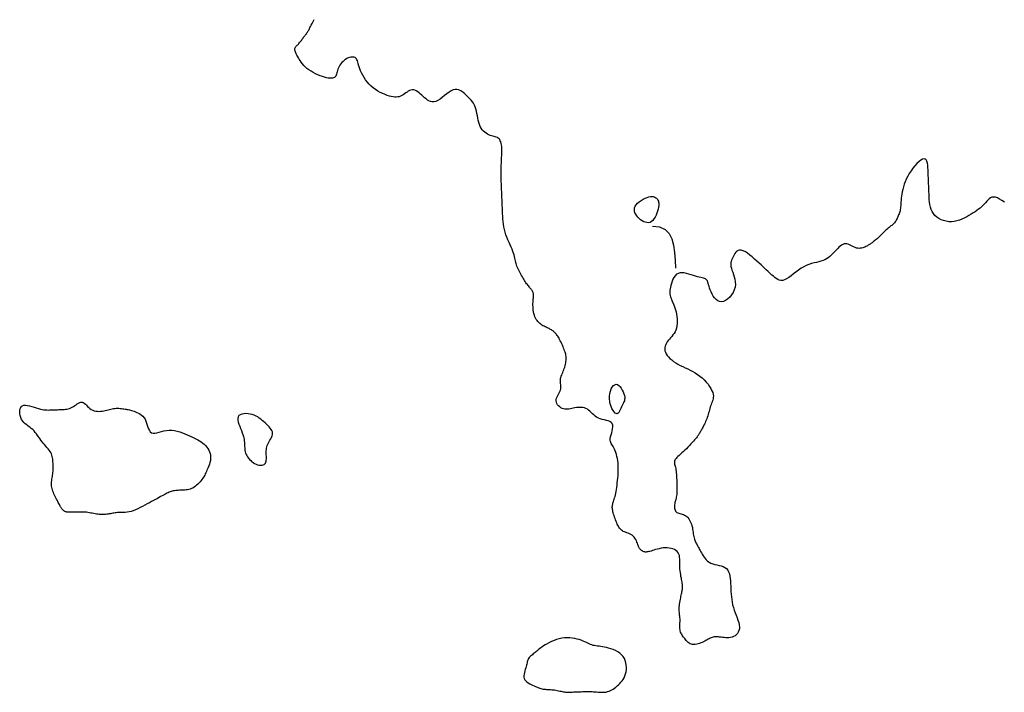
# Model space of a CAD drawing. Header units: millimetres. Extents: x 32690613 to 32693367, y 5343692 to 5344708.
# Tile 764 of 1009: x 32693193 to 32693239, y 5343965 to 5343997. Entities that reach past the tile are written whole.
import ezdxf

# ---------------------------------------------------------------- set-up
doc = ezdxf.new("R2010")
doc.units = ezdxf.units.MM
doc.header["$LTSCALE"] = 20
doc.layers.add('02-DGM_HL_493.00', color=102, linetype='Continuous')

msp = doc.modelspace()

# ---------------------------------------------------------------- linework, layer by layer
at = {"layer": '02-DGM_HL_493.00', "elevation": 493, "flags": 128}
for points in [[(32693238.67, 5343988.187), (32693238.554, 5343988.263), (32693238.444, 5343988.33), (32693238.342, 5343988.383), (32693238.248, 5343988.416), (32693238.165, 5343988.426), (32693238.09, 5343988.415), (32693238.022, 5343988.386), (32693237.959, 5343988.342), (32693237.9, 5343988.288), (32693237.843, 5343988.227), (32693237.786, 5343988.161), (32693237.727, 5343988.096), (32693237.666, 5343988.032), (32693237.6, 5343987.971), (32693237.531, 5343987.912), (32693237.457, 5343987.854), (32693237.379, 5343987.796), (32693237.296, 5343987.739), (32693237.207, 5343987.68), (32693237.112, 5343987.621), (32693237.011, 5343987.561), (32693236.905, 5343987.5), (32693236.794, 5343987.443), (32693236.679, 5343987.39), (32693236.561, 5343987.343), (32693236.439, 5343987.306), (32693236.316, 5343987.281), (32693236.192, 5343987.268), (32693236.067, 5343987.271), (32693235.943, 5343987.289), (32693235.823, 5343987.32), (32693235.708, 5343987.364), (32693235.601, 5343987.42), (32693235.503, 5343987.488), (32693235.416, 5343987.565), (32693235.343, 5343987.652), (32693235.284, 5343987.747), (32693235.239, 5343987.85), (32693235.205, 5343987.959), (32693235.18, 5343988.073), (32693235.164, 5343988.192), (32693235.153, 5343988.313), (32693235.146, 5343988.437), (32693235.14, 5343988.562), (32693235.136, 5343988.686), (32693235.131, 5343988.811), (32693235.126, 5343988.936), (32693235.121, 5343989.061), (32693235.116, 5343989.186), (32693235.111, 5343989.311), (32693235.106, 5343989.436), (32693235.101, 5343989.561), (32693235.096, 5343989.685), (32693235.089, 5343989.805), (32693235.079, 5343989.918), (32693235.063, 5343990.018), (32693235.039, 5343990.102), (32693235.007, 5343990.167), (32693234.964, 5343990.208), (32693234.909, 5343990.22), (32693234.84, 5343990.203), (32693234.759, 5343990.157), (32693234.671, 5343990.088), (32693234.577, 5343989.999), (32693234.481, 5343989.894), (32693234.387, 5343989.778), (32693234.296, 5343989.654), (32693234.213, 5343989.526), (32693234.14, 5343989.398), (32693234.076, 5343989.271), (32693234.022, 5343989.146), (32693233.976, 5343989.023), (32693233.937, 5343988.903), (32693233.906, 5343988.787), (32693233.881, 5343988.675), (32693233.861, 5343988.567), (32693233.847, 5343988.465), (32693233.837, 5343988.368), (32693233.829, 5343988.277), (32693233.824, 5343988.19), (32693233.82, 5343988.11), (32693233.816, 5343988.034), (32693233.811, 5343987.963), (32693233.804, 5343987.898), (32693233.795, 5343987.837), (32693233.783, 5343987.781), (32693233.769, 5343987.729), (32693233.754, 5343987.68), (32693233.737, 5343987.634), (32693233.718, 5343987.59), (32693233.7, 5343987.546), (32693233.681, 5343987.504), (32693233.661, 5343987.461), (32693233.642, 5343987.419), (32693233.621, 5343987.378), (32693233.6, 5343987.337), (32693233.578, 5343987.298), (32693233.553, 5343987.26), (32693233.527, 5343987.225), (32693233.498, 5343987.191), (32693233.467, 5343987.16), (32693233.433, 5343987.13), (32693233.396, 5343987.1), (32693233.357, 5343987.071), (32693233.315, 5343987.04), (32693233.271, 5343987.006), (32693233.224, 5343986.969), (32693233.175, 5343986.928), (32693233.123, 5343986.882), (32693233.07, 5343986.832), (32693233.016, 5343986.779), (32693232.961, 5343986.724), (32693232.907, 5343986.67), (32693232.853, 5343986.616), (32693232.801, 5343986.565), (32693232.752, 5343986.517), (32693232.705, 5343986.473), (32693232.661, 5343986.434), (32693232.619, 5343986.399), (32693232.58, 5343986.368), (32693232.544, 5343986.339), (32693232.509, 5343986.313), (32693232.476, 5343986.288), (32693232.445, 5343986.266), (32693232.415, 5343986.244), (32693232.386, 5343986.224), (32693232.357, 5343986.204), (32693232.327, 5343986.184), (32693232.295, 5343986.165), (32693232.262, 5343986.145), (32693232.225, 5343986.126), (32693232.184, 5343986.105), (32693232.139, 5343986.085), (32693232.089, 5343986.065), (32693232.036, 5343986.047), (32693231.98, 5343986.033), (32693231.922, 5343986.023), (32693231.861, 5343986.02), (32693231.799, 5343986.024), (32693231.736, 5343986.038), (32693231.673, 5343986.061), (32693231.609, 5343986.091), (32693231.545, 5343986.125), (32693231.481, 5343986.16), (32693231.418, 5343986.192), (32693231.354, 5343986.218), (32693231.291, 5343986.236), (32693231.228, 5343986.24), (32693231.166, 5343986.23), (32693231.104, 5343986.207), (32693231.043, 5343986.172), (32693230.982, 5343986.127), (32693230.922, 5343986.074), (32693230.862, 5343986.015), (32693230.801, 5343985.952), (32693230.741, 5343985.888), (32693230.681, 5343985.823), (32693230.62, 5343985.759), (32693230.557, 5343985.697), (32693230.491, 5343985.638), (32693230.42, 5343985.583), (32693230.345, 5343985.532), (32693230.263, 5343985.487), (32693230.175, 5343985.449), (32693230.078, 5343985.417), (32693229.975, 5343985.39), (32693229.866, 5343985.365), (32693229.752, 5343985.338), (32693229.634, 5343985.308), (32693229.513, 5343985.27), (32693229.391, 5343985.223), (32693229.269, 5343985.163), (32693229.147, 5343985.089), (32693229.026, 5343985.004), (32693228.907, 5343984.913), (32693228.792, 5343984.821), (32693228.68, 5343984.734), (32693228.573, 5343984.655), (32693228.471, 5343984.59), (32693228.375, 5343984.544), (32693228.286, 5343984.521), (32693228.203, 5343984.518), (32693228.125, 5343984.533), (32693228.052, 5343984.563), (32693227.981, 5343984.605), (32693227.914, 5343984.655), (32693227.848, 5343984.712), (32693227.783, 5343984.771), (32693227.718, 5343984.832), (32693227.652, 5343984.893), (32693227.584, 5343984.956), (32693227.512, 5343985.021), (32693227.437, 5343985.091), (32693227.357, 5343985.165), (32693227.271, 5343985.245), (32693227.177, 5343985.332), (32693227.076, 5343985.425), (32693226.969, 5343985.521), (32693226.86, 5343985.617), (32693226.749, 5343985.707), (32693226.64, 5343985.789), (32693226.535, 5343985.858), (32693226.437, 5343985.909), (32693226.347, 5343985.939), (32693226.269, 5343985.944), (32693226.2, 5343985.928), (32693226.141, 5343985.893), (32693226.09, 5343985.845), (32693226.046, 5343985.787), (32693226.008, 5343985.722), (32693225.974, 5343985.655), (32693225.944, 5343985.589), (32693225.916, 5343985.528), (32693225.892, 5343985.47), (32693225.873, 5343985.413), (32693225.859, 5343985.357), (32693225.852, 5343985.297), (32693225.852, 5343985.234), (32693225.861, 5343985.164), (32693225.88, 5343985.086), (32693225.909, 5343984.999), (32693225.944, 5343984.903), (32693225.982, 5343984.799), (32693226.017, 5343984.689), (32693226.047, 5343984.573), (32693226.065, 5343984.452), (32693226.069, 5343984.329), (32693226.054, 5343984.203), (32693226.016, 5343984.078), (32693225.959, 5343983.955), (32693225.886, 5343983.839), (32693225.801, 5343983.735), (32693225.707, 5343983.646), (32693225.609, 5343983.576), (32693225.51, 5343983.53), (32693225.413, 5343983.511), (32693225.323, 5343983.523), (32693225.24, 5343983.561), (32693225.163, 5343983.62), (32693225.093, 5343983.697), (32693225.031, 5343983.786), (32693224.977, 5343983.881), (32693224.93, 5343983.979), (32693224.891, 5343984.075), (32693224.86, 5343984.163), (32693224.835, 5343984.244), (32693224.814, 5343984.318), (32693224.796, 5343984.384), (32693224.777, 5343984.442), (32693224.758, 5343984.492), (32693224.734, 5343984.534), (32693224.705, 5343984.568), (32693224.669, 5343984.594), (32693224.625, 5343984.614), (32693224.574, 5343984.63), (32693224.514, 5343984.644), (32693224.447, 5343984.657), (32693224.373, 5343984.672), (32693224.29, 5343984.691), (32693224.199, 5343984.715), (32693224.1, 5343984.745), (32693223.996, 5343984.78), (32693223.889, 5343984.814), (32693223.78, 5343984.844), (32693223.674, 5343984.867), (32693223.571, 5343984.878), (32693223.475, 5343984.874), (32693223.387, 5343984.85), (32693223.311, 5343984.805), (32693223.245, 5343984.741), (32693223.189, 5343984.662), (32693223.141, 5343984.573), (32693223.102, 5343984.477), (32693223.07, 5343984.38), (32693223.044, 5343984.285), (32693223.024, 5343984.196), (32693223.009, 5343984.117), (32693222.998, 5343984.047), (32693222.993, 5343983.983), (32693222.993, 5343983.924), (32693222.998, 5343983.868), (32693223.008, 5343983.813), (32693223.023, 5343983.756), (32693223.043, 5343983.697), (32693223.069, 5343983.633), (32693223.099, 5343983.563), (32693223.132, 5343983.489), (32693223.166, 5343983.41), (32693223.2, 5343983.325), (32693223.233, 5343983.235), (32693223.264, 5343983.14), (32693223.291, 5343983.039), (32693223.314, 5343982.934), (32693223.33, 5343982.824), (32693223.341, 5343982.713), (32693223.345, 5343982.602), (32693223.341, 5343982.493), (32693223.329, 5343982.387), (32693223.309, 5343982.287), (32693223.28, 5343982.194), (32693223.241, 5343982.109), (32693223.195, 5343982.032), (32693223.143, 5343981.961), (32693223.088, 5343981.894), (32693223.032, 5343981.831), (32693222.976, 5343981.769), (32693222.924, 5343981.707), (32693222.876, 5343981.644), (32693222.835, 5343981.579), (32693222.803, 5343981.51), (32693222.779, 5343981.44), (32693222.765, 5343981.369), (32693222.761, 5343981.296), (32693222.769, 5343981.222), (32693222.79, 5343981.149), (32693222.823, 5343981.075), (32693222.87, 5343981.002), (32693222.93, 5343980.93), (32693223.002, 5343980.859), (32693223.084, 5343980.789), (32693223.174, 5343980.722), (32693223.272, 5343980.656), (32693223.377, 5343980.594), (32693223.487, 5343980.534), (32693223.6, 5343980.477), (32693223.716, 5343980.422), (32693223.834, 5343980.367), (32693223.952, 5343980.31), (32693224.07, 5343980.25), (32693224.186, 5343980.186), (32693224.3, 5343980.115), (32693224.409, 5343980.036), (32693224.514, 5343979.948), (32693224.613, 5343979.853), (32693224.705, 5343979.753), (32693224.787, 5343979.651), (32693224.86, 5343979.547), (32693224.922, 5343979.446), (32693224.971, 5343979.349), (32693225.007, 5343979.259), (32693225.028, 5343979.177), (32693225.037, 5343979.102), (32693225.034, 5343979.032), (32693225.024, 5343978.968), (32693225.006, 5343978.906), (32693224.984, 5343978.845), (32693224.96, 5343978.785), (32693224.936, 5343978.722), (32693224.914, 5343978.657), (32693224.892, 5343978.59), (32693224.872, 5343978.521), (32693224.853, 5343978.45), (32693224.833, 5343978.379), (32693224.814, 5343978.307), (32693224.793, 5343978.236), (32693224.772, 5343978.166), (32693224.749, 5343978.097), (32693224.724, 5343978.029), (32693224.699, 5343977.964), (32693224.673, 5343977.901), (32693224.646, 5343977.84), (32693224.619, 5343977.782), (32693224.592, 5343977.726), (32693224.566, 5343977.674), (32693224.54, 5343977.624), (32693224.515, 5343977.578), (32693224.49, 5343977.534), (32693224.467, 5343977.493), (32693224.444, 5343977.454), (32693224.422, 5343977.417), (32693224.401, 5343977.383), (32693224.381, 5343977.35), (32693224.362, 5343977.318), (32693224.342, 5343977.287), (32693224.322, 5343977.256), (32693224.298, 5343977.222), (32693224.272, 5343977.185), (32693224.24, 5343977.145), (32693224.203, 5343977.099), (32693224.159, 5343977.046), (32693224.108, 5343976.987), (32693224.049, 5343976.921), (32693223.986, 5343976.851), (32693223.918, 5343976.778), (32693223.847, 5343976.704), (32693223.775, 5343976.631), (32693223.702, 5343976.56), (32693223.631, 5343976.492), (32693223.562, 5343976.429), (32693223.496, 5343976.371), (32693223.435, 5343976.317), (32693223.379, 5343976.267), (32693223.329, 5343976.219), (32693223.287, 5343976.174), (32693223.254, 5343976.13), (32693223.229, 5343976.087), (32693223.215, 5343976.045), (32693223.21, 5343976.002), (32693223.212, 5343975.958), (32693223.219, 5343975.913), (32693223.23, 5343975.865), (32693223.244, 5343975.814), (32693223.259, 5343975.759), (32693223.272, 5343975.7), (32693223.284, 5343975.635), (32693223.294, 5343975.566), (32693223.301, 5343975.493), (32693223.308, 5343975.416), (32693223.313, 5343975.337), (32693223.317, 5343975.256), (32693223.321, 5343975.173), (32693223.324, 5343975.09), (32693223.327, 5343975.007), (32693223.33, 5343974.924), (32693223.332, 5343974.843), (32693223.333, 5343974.764), (32693223.333, 5343974.687), (32693223.331, 5343974.613), (32693223.327, 5343974.544), (32693223.32, 5343974.478), (32693223.311, 5343974.418), (32693223.299, 5343974.361), (32693223.287, 5343974.308), (32693223.273, 5343974.257), (32693223.26, 5343974.208), (32693223.247, 5343974.159), (32693223.235, 5343974.109), (32693223.225, 5343974.058), (32693223.218, 5343974.004), (32693223.215, 5343973.949), (32693223.215, 5343973.895), (32693223.22, 5343973.842), (32693223.23, 5343973.792), (32693223.245, 5343973.746), (32693223.267, 5343973.705), (32693223.296, 5343973.671), (32693223.332, 5343973.645), (32693223.374, 5343973.625), (32693223.422, 5343973.609), (32693223.473, 5343973.595), (32693223.527, 5343973.581), (32693223.582, 5343973.565), (32693223.637, 5343973.545), (32693223.691, 5343973.52), (32693223.743, 5343973.487), (32693223.793, 5343973.446), (32693223.839, 5343973.399), (32693223.882, 5343973.347), (32693223.921, 5343973.288), (32693223.957, 5343973.225), (32693223.988, 5343973.158), (32693224.014, 5343973.088), (32693224.035, 5343973.014), (32693224.052, 5343972.939), (32693224.066, 5343972.863), (32693224.078, 5343972.788), (32693224.088, 5343972.713), (32693224.098, 5343972.641), (32693224.108, 5343972.573), (32693224.12, 5343972.508), (32693224.134, 5343972.448), (32693224.15, 5343972.394), (32693224.168, 5343972.343), (32693224.187, 5343972.295), (32693224.208, 5343972.25), (32693224.229, 5343972.207), (32693224.251, 5343972.166), (32693224.274, 5343972.125), (32693224.296, 5343972.084), (32693224.319, 5343972.042), (32693224.343, 5343971.999), (32693224.367, 5343971.955), (32693224.393, 5343971.907), (32693224.421, 5343971.857), (32693224.451, 5343971.803), (32693224.483, 5343971.744), (32693224.519, 5343971.68), (32693224.557, 5343971.614), (32693224.601, 5343971.546), (32693224.65, 5343971.479), (32693224.705, 5343971.415), (32693224.768, 5343971.356), (32693224.839, 5343971.304), (32693224.919, 5343971.26), (32693225.009, 5343971.227), (32693225.105, 5343971.201), (32693225.205, 5343971.179), (32693225.305, 5343971.157), (32693225.404, 5343971.133), (32693225.496, 5343971.103), (32693225.58, 5343971.064), (32693225.652, 5343971.011), (32693225.709, 5343970.943), (32693225.754, 5343970.861), (32693225.787, 5343970.767), (32693225.811, 5343970.663), (32693225.828, 5343970.55), (32693225.838, 5343970.432), (32693225.846, 5343970.309), (32693225.851, 5343970.185), (32693225.856, 5343970.06), (32693225.862, 5343969.935), (32693225.87, 5343969.81), (32693225.881, 5343969.686), (32693225.895, 5343969.561), (32693225.915, 5343969.437), (32693225.941, 5343969.313), (32693225.973, 5343969.189), (32693226.013, 5343969.066), (32693226.057, 5343968.943), (32693226.103, 5343968.823), (32693226.148, 5343968.706), (32693226.189, 5343968.592), (32693226.223, 5343968.483), (32693226.248, 5343968.38), (32693226.259, 5343968.283), (32693226.255, 5343968.193), (32693226.236, 5343968.11), (32693226.205, 5343968.036), (32693226.163, 5343967.97), (32693226.112, 5343967.912), (32693226.052, 5343967.864), (32693225.987, 5343967.825), (32693225.916, 5343967.797), (32693225.843, 5343967.778), (32693225.768, 5343967.768), (32693225.691, 5343967.765), (32693225.615, 5343967.768), (32693225.54, 5343967.774), (32693225.467, 5343967.783), (32693225.398, 5343967.793), (32693225.332, 5343967.802), (32693225.272, 5343967.808), (32693225.216, 5343967.813), (32693225.164, 5343967.814), (32693225.115, 5343967.812), (32693225.068, 5343967.807), (32693225.023, 5343967.798), (32693224.978, 5343967.786), (32693224.933, 5343967.769), (32693224.888, 5343967.749), (32693224.841, 5343967.725), (32693224.793, 5343967.699), (32693224.743, 5343967.67), (32693224.691, 5343967.64), (32693224.636, 5343967.61), (32693224.579, 5343967.58), (32693224.519, 5343967.55), (32693224.456, 5343967.523), (32693224.391, 5343967.498), (32693224.325, 5343967.477), (32693224.258, 5343967.461), (32693224.192, 5343967.45), (32693224.127, 5343967.445), (32693224.065, 5343967.449), (32693224.006, 5343967.461), (32693223.951, 5343967.482), (32693223.9, 5343967.511), (32693223.853, 5343967.547), (32693223.809, 5343967.588), (32693223.768, 5343967.632), (32693223.73, 5343967.679), (32693223.694, 5343967.726), (32693223.66, 5343967.773), (32693223.628, 5343967.817), (32693223.598, 5343967.86), (32693223.57, 5343967.903), (32693223.545, 5343967.946), (32693223.523, 5343967.991), (32693223.504, 5343968.037), (32693223.489, 5343968.087), (32693223.479, 5343968.141), (32693223.472, 5343968.199), (32693223.47, 5343968.261), (32693223.469, 5343968.326), (32693223.471, 5343968.393), (32693223.473, 5343968.46), (32693223.475, 5343968.528), (32693223.476, 5343968.594), (32693223.475, 5343968.658), (32693223.471, 5343968.719), (32693223.466, 5343968.777), (32693223.458, 5343968.835), (32693223.451, 5343968.892), (32693223.444, 5343968.949), (32693223.438, 5343969.008), (32693223.435, 5343969.069), (32693223.434, 5343969.134), (32693223.438, 5343969.203), (32693223.445, 5343969.275), (32693223.454, 5343969.349), (32693223.466, 5343969.423), (32693223.479, 5343969.497), (32693223.493, 5343969.57), (32693223.507, 5343969.639), (32693223.521, 5343969.705), (32693223.533, 5343969.765), (32693223.545, 5343969.821), (32693223.555, 5343969.872), (32693223.564, 5343969.92), (32693223.572, 5343969.964), (32693223.579, 5343970.006), (32693223.585, 5343970.045), (32693223.589, 5343970.083), (32693223.592, 5343970.119), (32693223.594, 5343970.155), (32693223.594, 5343970.192), (32693223.592, 5343970.23), (32693223.589, 5343970.273), (32693223.583, 5343970.319), (32693223.575, 5343970.371), (32693223.564, 5343970.429), (32693223.552, 5343970.495), (32693223.537, 5343970.567), (32693223.521, 5343970.646), (32693223.506, 5343970.729), (32693223.491, 5343970.816), (32693223.479, 5343970.907), (32693223.469, 5343970.999), (32693223.464, 5343971.092), (32693223.462, 5343971.186), (32693223.462, 5343971.279), (32693223.463, 5343971.369), (32693223.462, 5343971.457), (32693223.456, 5343971.541), (32693223.443, 5343971.619), (32693223.421, 5343971.692), (32693223.388, 5343971.757), (32693223.341, 5343971.813), (32693223.283, 5343971.862), (32693223.214, 5343971.902), (32693223.137, 5343971.934), (32693223.053, 5343971.959), (32693222.964, 5343971.975), (32693222.872, 5343971.983), (32693222.778, 5343971.983), (32693222.685, 5343971.976), (32693222.593, 5343971.962), (32693222.503, 5343971.944), (32693222.416, 5343971.922), (32693222.333, 5343971.898), (32693222.255, 5343971.875), (32693222.182, 5343971.852), (32693222.117, 5343971.832), (32693222.059, 5343971.816), (32693222.008, 5343971.804), (32693221.962, 5343971.795), (32693221.923, 5343971.79), (32693221.888, 5343971.788), (32693221.856, 5343971.788), (32693221.828, 5343971.791), (32693221.803, 5343971.796), (32693221.779, 5343971.803), (32693221.756, 5343971.811), (32693221.735, 5343971.82), (32693221.715, 5343971.831), (32693221.696, 5343971.843), (32693221.678, 5343971.856), (32693221.661, 5343971.87), (32693221.644, 5343971.885), (32693221.628, 5343971.9), (32693221.613, 5343971.917), (32693221.597, 5343971.936), (32693221.582, 5343971.958), (32693221.566, 5343971.984), (32693221.55, 5343972.015), (32693221.533, 5343972.051), (32693221.516, 5343972.093), (32693221.497, 5343972.142), (32693221.477, 5343972.197), (32693221.455, 5343972.254), (32693221.429, 5343972.314), (32693221.399, 5343972.373), (32693221.365, 5343972.431), (32693221.326, 5343972.485), (32693221.281, 5343972.533), (32693221.229, 5343972.575), (32693221.172, 5343972.61), (32693221.112, 5343972.641), (32693221.05, 5343972.667), (32693220.988, 5343972.691), (32693220.928, 5343972.713), (32693220.871, 5343972.735), (32693220.819, 5343972.757), (32693220.773, 5343972.781), (32693220.733, 5343972.808), (32693220.698, 5343972.837), (32693220.667, 5343972.869), (32693220.639, 5343972.906), (32693220.612, 5343972.947), (32693220.587, 5343972.992), (32693220.562, 5343973.043), (32693220.536, 5343973.1), (32693220.509, 5343973.161), (32693220.483, 5343973.225), (32693220.457, 5343973.292), (32693220.432, 5343973.359), (32693220.408, 5343973.427), (32693220.386, 5343973.493), (32693220.366, 5343973.557), (32693220.348, 5343973.617), (32693220.333, 5343973.673), (32693220.321, 5343973.726), (32693220.312, 5343973.777), (32693220.306, 5343973.824), (32693220.303, 5343973.869), (32693220.303, 5343973.913), (32693220.306, 5343973.954), (32693220.312, 5343973.994), (32693220.321, 5343974.034), (32693220.333, 5343974.075), (32693220.347, 5343974.117), (32693220.362, 5343974.162), (32693220.379, 5343974.211), (32693220.396, 5343974.264), (32693220.413, 5343974.324), (32693220.431, 5343974.391), (32693220.448, 5343974.464), (32693220.464, 5343974.544), (32693220.48, 5343974.63), (32693220.496, 5343974.722), (32693220.511, 5343974.818), (32693220.525, 5343974.92), (32693220.538, 5343975.027), (32693220.55, 5343975.137), (32693220.561, 5343975.251), (32693220.57, 5343975.367), (32693220.577, 5343975.485), (32693220.58, 5343975.603), (32693220.581, 5343975.72), (32693220.577, 5343975.836), (32693220.57, 5343975.95), (32693220.558, 5343976.06), (32693220.541, 5343976.167), (32693220.521, 5343976.268), (32693220.497, 5343976.364), (32693220.47, 5343976.453), (32693220.441, 5343976.536), (32693220.409, 5343976.61), (32693220.376, 5343976.676), (32693220.343, 5343976.733), (32693220.309, 5343976.783), (32693220.278, 5343976.83), (32693220.25, 5343976.875), (32693220.228, 5343976.923), (32693220.212, 5343976.975), (32693220.206, 5343977.034), (32693220.21, 5343977.103), (32693220.225, 5343977.185), (32693220.247, 5343977.275), (32693220.273, 5343977.371), (32693220.298, 5343977.469), (32693220.317, 5343977.566), (32693220.326, 5343977.657), (32693220.322, 5343977.738), (32693220.299, 5343977.807), (32693220.255, 5343977.861), (32693220.191, 5343977.901), (32693220.114, 5343977.932), (32693220.026, 5343977.956), (32693219.931, 5343977.978), (32693219.834, 5343978), (32693219.739, 5343978.026), (32693219.65, 5343978.06), (32693219.569, 5343978.103), (32693219.497, 5343978.155), (32693219.432, 5343978.212), (32693219.37, 5343978.271), (32693219.312, 5343978.331), (32693219.254, 5343978.388), (32693219.195, 5343978.44), (32693219.133, 5343978.484), (32693219.066, 5343978.519), (32693218.996, 5343978.543), (32693218.923, 5343978.559), (32693218.848, 5343978.567), (32693218.772, 5343978.569), (32693218.696, 5343978.565), (32693218.62, 5343978.557), (32693218.547, 5343978.545), (32693218.475, 5343978.531), (32693218.407, 5343978.516), (32693218.34, 5343978.501), (32693218.274, 5343978.489), (32693218.21, 5343978.481), (32693218.147, 5343978.479), (32693218.083, 5343978.483), (32693218.02, 5343978.497), (32693217.957, 5343978.52), (32693217.896, 5343978.553), (32693217.838, 5343978.593), (32693217.785, 5343978.64), (32693217.741, 5343978.693), (32693217.705, 5343978.75), (32693217.682, 5343978.81), (32693217.672, 5343978.872), (32693217.677, 5343978.935), (32693217.694, 5343978.998), (32693217.72, 5343979.062), (32693217.752, 5343979.126), (32693217.787, 5343979.189), (32693217.821, 5343979.253), (32693217.852, 5343979.317), (32693217.875, 5343979.38), (32693217.888, 5343979.444), (32693217.893, 5343979.506), (32693217.893, 5343979.568), (32693217.888, 5343979.629), (32693217.881, 5343979.689), (32693217.875, 5343979.749), (32693217.871, 5343979.807), (32693217.872, 5343979.864), (32693217.88, 5343979.92), (32693217.893, 5343979.975), (32693217.91, 5343980.03), (32693217.931, 5343980.085), (32693217.955, 5343980.141), (32693217.98, 5343980.199), (32693218.005, 5343980.259), (32693218.03, 5343980.321), (32693218.052, 5343980.385), (32693218.073, 5343980.452), (32693218.091, 5343980.521), (32693218.106, 5343980.589), (32693218.119, 5343980.657), (32693218.129, 5343980.723), (32693218.136, 5343980.787), (32693218.14, 5343980.848), (32693218.14, 5343980.904), (32693218.137, 5343980.957), (32693218.13, 5343981.009), (32693218.12, 5343981.059), (32693218.107, 5343981.11), (32693218.09, 5343981.163), (32693218.071, 5343981.218), (32693218.048, 5343981.278), (32693218.022, 5343981.341), (32693217.994, 5343981.409), (32693217.964, 5343981.479), (32693217.932, 5343981.549), (32693217.9, 5343981.618), (32693217.868, 5343981.685), (32693217.836, 5343981.748), (32693217.806, 5343981.806), (32693217.777, 5343981.857), (32693217.749, 5343981.902), (32693217.722, 5343981.941), (32693217.696, 5343981.976), (32693217.671, 5343982.008), (32693217.646, 5343982.036), (32693217.62, 5343982.062), (32693217.595, 5343982.086), (32693217.568, 5343982.11), (32693217.541, 5343982.133), (32693217.512, 5343982.155), (32693217.482, 5343982.177), (32693217.45, 5343982.199), (32693217.415, 5343982.22), (32693217.378, 5343982.24), (32693217.338, 5343982.261), (32693217.295, 5343982.281), (32693217.25, 5343982.301), (32693217.202, 5343982.323), (32693217.153, 5343982.346), (32693217.103, 5343982.37), (32693217.053, 5343982.397), (32693217.003, 5343982.427), (32693216.954, 5343982.461), (32693216.906, 5343982.499), (32693216.861, 5343982.541), (32693216.818, 5343982.587), (32693216.777, 5343982.638), (32693216.74, 5343982.693), (32693216.706, 5343982.754), (32693216.677, 5343982.819), (32693216.651, 5343982.889), (32693216.631, 5343982.964), (32693216.615, 5343983.043), (32693216.602, 5343983.124), (32693216.594, 5343983.205), (32693216.588, 5343983.284), (32693216.586, 5343983.361), (32693216.586, 5343983.434), (32693216.588, 5343983.5), (32693216.591, 5343983.559), (32693216.596, 5343983.611), (32693216.601, 5343983.657), (32693216.606, 5343983.699), (32693216.611, 5343983.736), (32693216.614, 5343983.771), (32693216.616, 5343983.803), (32693216.616, 5343983.835), (32693216.614, 5343983.866), (32693216.609, 5343983.897), (32693216.601, 5343983.928), (32693216.591, 5343983.959), (32693216.578, 5343983.99), (32693216.562, 5343984.02), (32693216.544, 5343984.051), (32693216.523, 5343984.081), (32693216.5, 5343984.112), (32693216.474, 5343984.143), (32693216.447, 5343984.174), (32693216.418, 5343984.208), (32693216.387, 5343984.243), (32693216.355, 5343984.28), (32693216.323, 5343984.32), (32693216.29, 5343984.364), (32693216.257, 5343984.412), (32693216.223, 5343984.462), (32693216.19, 5343984.516), (32693216.157, 5343984.573), (32693216.123, 5343984.631), (32693216.089, 5343984.691), (32693216.056, 5343984.751), (32693216.022, 5343984.812), (32693215.989, 5343984.874), (32693215.956, 5343984.935), (32693215.923, 5343984.996), (32693215.893, 5343985.057), (32693215.864, 5343985.119), (32693215.838, 5343985.18), (32693215.814, 5343985.242), (32693215.794, 5343985.304), (32693215.778, 5343985.366), (32693215.764, 5343985.429), (32693215.751, 5343985.494), (32693215.737, 5343985.562), (32693215.722, 5343985.634), (32693215.702, 5343985.711), (32693215.678, 5343985.793), (32693215.647, 5343985.882), (32693215.608, 5343985.978), (32693215.563, 5343986.081), (32693215.515, 5343986.189), (32693215.464, 5343986.302), (32693215.412, 5343986.419), (32693215.363, 5343986.539), (32693215.318, 5343986.661), (32693215.278, 5343986.785), (32693215.246, 5343986.909), (32693215.22, 5343987.033), (32693215.2, 5343987.157), (32693215.186, 5343987.282), (32693215.175, 5343987.406), (32693215.167, 5343987.531), (32693215.161, 5343987.656), (32693215.156, 5343987.781), (32693215.151, 5343987.906), (32693215.146, 5343988.031), (32693215.141, 5343988.155), (32693215.136, 5343988.28), (32693215.131, 5343988.405), (32693215.126, 5343988.53), (32693215.121, 5343988.655), (32693215.117, 5343988.78), (32693215.112, 5343988.905), (32693215.107, 5343989.03), (32693215.103, 5343989.155), (32693215.1, 5343989.28), (32693215.097, 5343989.405), (32693215.096, 5343989.53), (32693215.096, 5343989.655), (32693215.098, 5343989.78), (32693215.102, 5343989.905), (32693215.107, 5343990.029), (32693215.113, 5343990.151), (32693215.118, 5343990.271), (32693215.123, 5343990.386), (32693215.126, 5343990.497), (32693215.127, 5343990.601), (32693215.125, 5343990.698), (32693215.12, 5343990.788), (32693215.11, 5343990.87), (32693215.097, 5343990.944), (32693215.079, 5343991.009), (32693215.057, 5343991.067), (32693215.03, 5343991.117), (32693214.997, 5343991.159), (32693214.96, 5343991.192), (32693214.917, 5343991.218), (32693214.869, 5343991.238), (32693214.817, 5343991.254), (32693214.761, 5343991.268), (32693214.703, 5343991.282), (32693214.642, 5343991.297), (32693214.58, 5343991.317), (32693214.516, 5343991.342), (32693214.452, 5343991.375), (32693214.389, 5343991.415), (32693214.328, 5343991.463), (32693214.269, 5343991.52), (32693214.214, 5343991.584), (32693214.164, 5343991.656), (32693214.119, 5343991.737), (32693214.08, 5343991.825), (32693214.049, 5343991.921), (32693214.023, 5343992.024), (32693214.001, 5343992.13), (32693213.981, 5343992.238), (32693213.961, 5343992.347), (32693213.938, 5343992.453), (32693213.913, 5343992.555), (32693213.881, 5343992.651), (32693213.843, 5343992.74), (32693213.798, 5343992.821), (32693213.747, 5343992.897), (32693213.692, 5343992.967), (32693213.633, 5343993.033), (32693213.571, 5343993.097), (32693213.507, 5343993.158), (32693213.442, 5343993.218), (32693213.377, 5343993.278), (32693213.311, 5343993.334), (32693213.243, 5343993.385), (32693213.173, 5343993.426), (32693213.1, 5343993.456), (32693213.022, 5343993.471), (32693212.939, 5343993.469), (32693212.849, 5343993.445), (32693212.754, 5343993.399), (32693212.653, 5343993.336), (32693212.549, 5343993.26), (32693212.443, 5343993.179), (32693212.337, 5343993.098), (32693212.233, 5343993.022), (32693212.132, 5343992.959), (32693212.036, 5343992.913), (32693211.947, 5343992.889), (32693211.864, 5343992.887), (32693211.786, 5343992.902), (32693211.712, 5343992.931), (32693211.642, 5343992.973), (32693211.575, 5343993.024), (32693211.509, 5343993.08), (32693211.444, 5343993.14), (32693211.379, 5343993.2), (32693211.314, 5343993.257), (32693211.249, 5343993.311), (32693211.185, 5343993.359), (32693211.121, 5343993.399), (32693211.057, 5343993.43), (32693210.994, 5343993.448), (32693210.931, 5343993.453), (32693210.869, 5343993.444), (32693210.807, 5343993.421), (32693210.746, 5343993.389), (32693210.685, 5343993.35), (32693210.624, 5343993.307), (32693210.563, 5343993.263), (32693210.502, 5343993.221), (32693210.441, 5343993.184), (32693210.38, 5343993.154), (32693210.317, 5343993.132), (32693210.252, 5343993.118), (32693210.183, 5343993.112), (32693210.111, 5343993.113), (32693210.033, 5343993.121), (32693209.949, 5343993.138), (32693209.858, 5343993.161), (32693209.76, 5343993.193), (32693209.655, 5343993.232), (32693209.546, 5343993.278), (32693209.435, 5343993.332), (32693209.323, 5343993.395), (32693209.213, 5343993.465), (32693209.107, 5343993.542), (32693209.006, 5343993.628), (32693208.912, 5343993.722), (32693208.826, 5343993.822), (32693208.748, 5343993.926), (32693208.677, 5343994.033), (32693208.615, 5343994.139), (32693208.56, 5343994.244), (32693208.513, 5343994.346), (32693208.474, 5343994.442), (32693208.443, 5343994.53), (32693208.418, 5343994.611), (32693208.397, 5343994.685), (32693208.378, 5343994.751), (32693208.36, 5343994.809), (32693208.34, 5343994.859), (32693208.317, 5343994.901), (32693208.288, 5343994.935), (32693208.252, 5343994.961), (32693208.209, 5343994.979), (32693208.161, 5343994.988), (32693208.108, 5343994.99), (32693208.052, 5343994.984), (32693207.993, 5343994.97), (32693207.933, 5343994.948), (32693207.871, 5343994.918), (32693207.81, 5343994.881), (32693207.751, 5343994.837), (32693207.693, 5343994.787), (32693207.639, 5343994.732), (32693207.589, 5343994.674), (32693207.543, 5343994.612), (32693207.504, 5343994.55), (32693207.471, 5343994.486), (32693207.446, 5343994.422), (32693207.427, 5343994.36), (32693207.411, 5343994.3), (32693207.397, 5343994.243), (32693207.384, 5343994.19), (32693207.368, 5343994.142), (32693207.347, 5343994.099), (32693207.321, 5343994.063), (32693207.287, 5343994.034), (32693207.245, 5343994.013), (32693207.195, 5343993.999), (32693207.136, 5343993.993), (32693207.07, 5343993.995), (32693206.995, 5343994.003), (32693206.912, 5343994.02), (32693206.821, 5343994.043), (32693206.723, 5343994.075), (32693206.618, 5343994.113), (32693206.511, 5343994.157), (32693206.402, 5343994.208), (32693206.294, 5343994.263), (32693206.189, 5343994.324), (32693206.09, 5343994.388), (32693205.999, 5343994.456), (32693205.918, 5343994.527), (32693205.846, 5343994.6), (32693205.783, 5343994.674), (32693205.727, 5343994.748), (32693205.678, 5343994.821), (32693205.634, 5343994.891), (32693205.595, 5343994.959), (32693205.56, 5343995.023), (32693205.528, 5343995.082), (32693205.499, 5343995.136), (32693205.474, 5343995.185), (32693205.454, 5343995.231), (32693205.439, 5343995.274), (32693205.429, 5343995.313), (32693205.426, 5343995.35), (32693205.429, 5343995.385), (32693205.44, 5343995.417), (32693205.456, 5343995.449), (32693205.478, 5343995.479), (32693205.504, 5343995.509), (32693205.533, 5343995.539), (32693205.563, 5343995.569), (32693205.595, 5343995.6), (32693205.625, 5343995.631), (32693205.654, 5343995.664), (32693205.682, 5343995.699), (32693205.709, 5343995.734), (32693205.735, 5343995.77), (32693205.761, 5343995.806), (32693205.787, 5343995.843), (32693205.813, 5343995.879), (32693205.839, 5343995.915), (32693205.866, 5343995.95), (32693205.894, 5343995.984), (32693205.921, 5343996.018), (32693205.948, 5343996.052), (32693205.974, 5343996.084), (32693205.999, 5343996.117), (32693206.022, 5343996.149), (32693206.043, 5343996.181), (32693206.061, 5343996.214), (32693206.079, 5343996.247), (32693206.096, 5343996.284), (32693206.116, 5343996.325), (32693206.138, 5343996.372), (32693206.164, 5343996.427), (32693206.197, 5343996.49), (32693206.236, 5343996.564), (32693206.284, 5343996.65), (32693206.339, 5343996.746)], [(32693222.189, 5343987.055), (32693222.521, 5343987.023), (32693222.774, 5343986.906), (32693222.959, 5343986.715), (32693223.088, 5343986.464), (32693223.172, 5343986.165), (32693223.222, 5343985.829), (32693223.25, 5343985.468), (32693223.267, 5343985.095)]]:
    msp.add_lwpolyline(points, dxfattribs=at)
for points in [[(32693222.469, 5343987.947), (32693222.451, 5343987.861), (32693222.425, 5343987.768), (32693222.392, 5343987.671), (32693222.353, 5343987.574), (32693222.307, 5343987.483), (32693222.256, 5343987.4), (32693222.199, 5343987.329), (32693222.136, 5343987.275), (32693222.069, 5343987.241), (32693221.998, 5343987.225), (32693221.925, 5343987.227), (32693221.85, 5343987.243), (32693221.775, 5343987.272), (32693221.702, 5343987.313), (32693221.631, 5343987.363), (32693221.564, 5343987.42), (32693221.501, 5343987.482), (32693221.446, 5343987.549), (32693221.4, 5343987.62), (32693221.365, 5343987.693), (32693221.343, 5343987.768), (32693221.336, 5343987.845), (32693221.346, 5343987.921), (32693221.374, 5343987.996), (32693221.423, 5343988.069), (32693221.488, 5343988.14), (32693221.567, 5343988.206), (32693221.655, 5343988.266), (32693221.747, 5343988.32), (32693221.841, 5343988.367), (32693221.932, 5343988.403), (32693222.016, 5343988.43), (32693222.091, 5343988.445), (32693222.156, 5343988.451), (32693222.212, 5343988.447), (32693222.26, 5343988.435), (32693222.302, 5343988.417), (32693222.338, 5343988.394), (32693222.369, 5343988.367), (32693222.397, 5343988.338), (32693222.421, 5343988.307), (32693222.443, 5343988.273), (32693222.461, 5343988.236), (32693222.474, 5343988.193), (32693222.482, 5343988.144), (32693222.484, 5343988.088), (32693222.48, 5343988.023)], [(32693220.873, 5343979.122), (32693220.886, 5343979.05), (32693220.888, 5343978.987), (32693220.881, 5343978.93), (32693220.867, 5343978.877), (32693220.847, 5343978.826), (32693220.822, 5343978.774), (32693220.795, 5343978.72), (32693220.766, 5343978.659), (32693220.737, 5343978.593), (32693220.708, 5343978.522), (32693220.678, 5343978.453), (32693220.646, 5343978.389), (32693220.612, 5343978.335), (32693220.575, 5343978.294), (32693220.534, 5343978.272), (32693220.489, 5343978.273), (32693220.44, 5343978.3), (32693220.388, 5343978.351), (32693220.336, 5343978.422), (32693220.287, 5343978.51), (32693220.243, 5343978.613), (32693220.208, 5343978.726), (32693220.182, 5343978.846), (32693220.17, 5343978.97), (32693220.173, 5343979.094), (32693220.189, 5343979.216), (32693220.218, 5343979.329), (32693220.256, 5343979.432), (32693220.303, 5343979.519), (32693220.357, 5343979.587), (32693220.416, 5343979.632), (32693220.477, 5343979.649), (32693220.54, 5343979.637), (32693220.602, 5343979.598), (32693220.662, 5343979.54), (32693220.719, 5343979.466), (32693220.77, 5343979.381), (32693220.814, 5343979.293), (32693220.849, 5343979.205)], [(32693194.503, 5343978.467), (32693194.566, 5343978.47), (32693194.628, 5343978.474), (32693194.691, 5343978.479), (32693194.753, 5343978.488), (32693194.815, 5343978.5), (32693194.877, 5343978.517), (32693194.938, 5343978.54), (32693195, 5343978.57), (32693195.061, 5343978.607), (32693195.121, 5343978.649), (32693195.181, 5343978.692), (32693195.24, 5343978.732), (32693195.298, 5343978.768), (32693195.355, 5343978.795), (32693195.41, 5343978.81), (32693195.463, 5343978.811), (32693195.515, 5343978.794), (32693195.565, 5343978.762), (32693195.616, 5343978.719), (32693195.667, 5343978.669), (32693195.719, 5343978.615), (32693195.774, 5343978.561), (32693195.832, 5343978.51), (32693195.893, 5343978.466), (32693195.96, 5343978.432), (32693196.03, 5343978.408), (32693196.103, 5343978.392), (32693196.178, 5343978.383), (32693196.254, 5343978.382), (32693196.331, 5343978.385), (32693196.406, 5343978.394), (32693196.48, 5343978.406), (32693196.551, 5343978.42), (32693196.62, 5343978.436), (32693196.686, 5343978.453), (32693196.752, 5343978.47), (32693196.816, 5343978.486), (32693196.879, 5343978.5), (32693196.941, 5343978.512), (32693197.003, 5343978.521), (32693197.066, 5343978.525), (32693197.128, 5343978.526), (32693197.189, 5343978.524), (32693197.25, 5343978.52), (32693197.31, 5343978.513), (32693197.367, 5343978.506), (32693197.423, 5343978.498), (32693197.477, 5343978.489), (32693197.528, 5343978.481), (32693197.578, 5343978.472), (32693197.627, 5343978.463), (32693197.677, 5343978.453), (32693197.727, 5343978.441), (32693197.781, 5343978.427), (32693197.837, 5343978.409), (32693197.898, 5343978.389), (32693197.964, 5343978.364), (32693198.033, 5343978.335), (32693198.104, 5343978.299), (32693198.174, 5343978.258), (32693198.242, 5343978.209), (32693198.306, 5343978.151), (32693198.364, 5343978.085), (32693198.413, 5343978.009), (32693198.454, 5343977.922), (32693198.487, 5343977.829), (32693198.517, 5343977.735), (32693198.546, 5343977.642), (32693198.577, 5343977.556), (32693198.614, 5343977.481), (32693198.659, 5343977.421), (32693198.716, 5343977.381), (32693198.787, 5343977.363), (32693198.87, 5343977.365), (32693198.965, 5343977.38), (32693199.069, 5343977.405), (32693199.181, 5343977.434), (32693199.299, 5343977.462), (32693199.421, 5343977.485), (32693199.545, 5343977.497), (32693199.67, 5343977.494), (32693199.795, 5343977.478), (32693199.919, 5343977.451), (32693200.042, 5343977.415), (32693200.162, 5343977.373), (32693200.279, 5343977.326), (32693200.392, 5343977.277), (32693200.501, 5343977.228), (32693200.604, 5343977.181), (32693200.703, 5343977.136), (32693200.796, 5343977.091), (32693200.883, 5343977.045), (32693200.966, 5343976.998), (32693201.043, 5343976.949), (32693201.116, 5343976.895), (32693201.183, 5343976.838), (32693201.246, 5343976.775), (32693201.302, 5343976.708), (32693201.352, 5343976.636), (32693201.396, 5343976.561), (32693201.431, 5343976.483), (32693201.458, 5343976.403), (32693201.476, 5343976.321), (32693201.485, 5343976.238), (32693201.483, 5343976.155), (32693201.473, 5343976.072), (32693201.455, 5343975.99), (32693201.432, 5343975.91), (32693201.404, 5343975.832), (32693201.375, 5343975.757), (32693201.344, 5343975.686), (32693201.314, 5343975.62), (32693201.287, 5343975.559), (32693201.26, 5343975.502), (32693201.235, 5343975.448), (32693201.208, 5343975.397), (32693201.181, 5343975.347), (32693201.151, 5343975.297), (32693201.118, 5343975.246), (32693201.081, 5343975.194), (32693201.039, 5343975.139), (32693200.992, 5343975.083), (32693200.942, 5343975.026), (32693200.888, 5343974.971), (32693200.831, 5343974.918), (32693200.773, 5343974.869), (32693200.713, 5343974.825), (32693200.652, 5343974.788), (32693200.59, 5343974.758), (32693200.529, 5343974.735), (32693200.467, 5343974.718), (32693200.405, 5343974.705), (32693200.343, 5343974.697), (32693200.28, 5343974.691), (32693200.218, 5343974.688), (32693200.155, 5343974.685), (32693200.093, 5343974.683), (32693200.031, 5343974.68), (32693199.97, 5343974.676), (32693199.909, 5343974.672), (32693199.85, 5343974.666), (32693199.793, 5343974.659), (32693199.738, 5343974.65), (32693199.685, 5343974.639), (32693199.634, 5343974.625), (32693199.586, 5343974.609), (32693199.538, 5343974.59), (32693199.489, 5343974.569), (32693199.44, 5343974.545), (32693199.388, 5343974.518), (32693199.334, 5343974.488), (32693199.275, 5343974.456), (32693199.211, 5343974.421), (32693199.142, 5343974.383), (32693199.068, 5343974.343), (32693198.989, 5343974.299), (32693198.905, 5343974.253), (32693198.816, 5343974.204), (32693198.721, 5343974.152), (32693198.622, 5343974.097), (32693198.517, 5343974.04), (32693198.409, 5343973.981), (32693198.299, 5343973.923), (32693198.187, 5343973.867), (32693198.076, 5343973.814), (32693197.967, 5343973.766), (32693197.861, 5343973.724), (32693197.759, 5343973.691), (32693197.663, 5343973.666), (32693197.573, 5343973.65), (32693197.487, 5343973.64), (32693197.407, 5343973.635), (32693197.331, 5343973.634), (32693197.259, 5343973.634), (32693197.192, 5343973.634), (32693197.128, 5343973.633), (32693197.067, 5343973.629), (32693197.008, 5343973.623), (32693196.952, 5343973.614), (32693196.897, 5343973.605), (32693196.843, 5343973.595), (32693196.789, 5343973.584), (32693196.735, 5343973.574), (32693196.68, 5343973.565), (32693196.623, 5343973.558), (32693196.565, 5343973.552), (32693196.506, 5343973.547), (32693196.445, 5343973.545), (32693196.384, 5343973.545), (32693196.322, 5343973.547), (32693196.259, 5343973.551), (32693196.196, 5343973.557), (32693196.134, 5343973.567), (32693196.07, 5343973.578), (32693196.006, 5343973.59), (32693195.941, 5343973.603), (32693195.875, 5343973.616), (32693195.807, 5343973.628), (32693195.737, 5343973.639), (32693195.665, 5343973.648), (32693195.59, 5343973.654), (32693195.515, 5343973.658), (32693195.438, 5343973.66), (32693195.362, 5343973.66), (32693195.287, 5343973.659), (32693195.215, 5343973.658), (32693195.146, 5343973.655), (32693195.081, 5343973.653), (32693195.021, 5343973.651), (32693194.966, 5343973.649), (32693194.915, 5343973.648), (32693194.869, 5343973.648), (32693194.827, 5343973.65), (32693194.788, 5343973.653), (32693194.752, 5343973.659), (32693194.719, 5343973.667), (32693194.688, 5343973.677), (32693194.66, 5343973.69), (32693194.635, 5343973.705), (32693194.611, 5343973.721), (32693194.589, 5343973.739), (32693194.569, 5343973.758), (32693194.55, 5343973.778), (32693194.533, 5343973.798), (32693194.517, 5343973.819), (32693194.502, 5343973.84), (32693194.487, 5343973.862), (32693194.472, 5343973.886), (32693194.456, 5343973.913), (32693194.439, 5343973.943), (32693194.421, 5343973.977), (32693194.399, 5343974.015), (32693194.376, 5343974.059), (32693194.35, 5343974.106), (32693194.322, 5343974.158), (32693194.293, 5343974.213), (32693194.263, 5343974.27), (32693194.233, 5343974.33), (32693194.203, 5343974.39), (32693194.174, 5343974.451), (32693194.146, 5343974.513), (32693194.12, 5343974.574), (32693194.097, 5343974.636), (32693194.076, 5343974.698), (32693194.058, 5343974.76), (32693194.044, 5343974.822), (32693194.034, 5343974.884), (32693194.029, 5343974.946), (32693194.029, 5343975.009), (32693194.034, 5343975.071), (32693194.041, 5343975.134), (32693194.051, 5343975.197), (32693194.062, 5343975.26), (32693194.073, 5343975.323), (32693194.084, 5343975.386), (32693194.093, 5343975.449), (32693194.1, 5343975.512), (32693194.104, 5343975.575), (32693194.107, 5343975.637), (32693194.108, 5343975.7), (32693194.107, 5343975.762), (32693194.106, 5343975.825), (32693194.104, 5343975.887), (32693194.101, 5343975.95), (32693194.099, 5343976.012), (32693194.095, 5343976.075), (32693194.09, 5343976.137), (32693194.081, 5343976.199), (32693194.069, 5343976.261), (32693194.052, 5343976.323), (32693194.029, 5343976.385), (32693193.999, 5343976.446), (32693193.961, 5343976.507), (32693193.917, 5343976.568), (32693193.868, 5343976.63), (32693193.815, 5343976.693), (32693193.76, 5343976.756), (32693193.703, 5343976.822), (32693193.645, 5343976.889), (32693193.589, 5343976.958), (32693193.536, 5343977.03), (32693193.483, 5343977.104), (32693193.432, 5343977.178), (32693193.38, 5343977.252), (32693193.327, 5343977.325), (32693193.271, 5343977.395), (32693193.213, 5343977.462), (32693193.15, 5343977.525), (32693193.083, 5343977.583), (32693193.013, 5343977.637), (32693192.942, 5343977.69), (32693192.871, 5343977.743), (32693192.802, 5343977.8), (32693192.739, 5343977.861), (32693192.681, 5343977.928), (32693192.631, 5343978.005), (32693192.591, 5343978.091), (32693192.563, 5343978.184), (32693192.545, 5343978.28), (32693192.54, 5343978.373), (32693192.549, 5343978.461), (32693192.571, 5343978.538), (32693192.609, 5343978.601), (32693192.662, 5343978.646), (32693192.731, 5343978.668), (32693192.813, 5343978.672), (32693192.906, 5343978.661), (32693193.006, 5343978.638), (32693193.11, 5343978.608), (32693193.216, 5343978.573), (32693193.319, 5343978.539), (32693193.418, 5343978.508), (32693193.509, 5343978.484), (32693193.593, 5343978.467), (32693193.67, 5343978.455), (32693193.743, 5343978.448), (32693193.812, 5343978.445), (32693193.878, 5343978.444), (32693193.941, 5343978.446), (32693194.004, 5343978.448), (32693194.066, 5343978.45), (32693194.129, 5343978.453), (32693194.191, 5343978.455), (32693194.254, 5343978.458), (32693194.316, 5343978.46), (32693194.379, 5343978.462), (32693194.441, 5343978.465)], [(32693204.388, 5343977.352), (32693204.378, 5343977.415), (32693204.354, 5343977.476), (32693204.319, 5343977.537), (32693204.274, 5343977.598), (32693204.221, 5343977.659), (32693204.162, 5343977.719), (32693204.1, 5343977.779), (32693204.035, 5343977.839), (32693203.97, 5343977.899), (32693203.904, 5343977.958), (32693203.836, 5343978.014), (32693203.766, 5343978.068), (32693203.691, 5343978.118), (32693203.612, 5343978.163), (32693203.527, 5343978.201), (32693203.436, 5343978.233), (32693203.338, 5343978.256), (32693203.237, 5343978.27), (32693203.135, 5343978.275), (32693203.039, 5343978.269), (32693202.95, 5343978.252), (32693202.874, 5343978.222), (32693202.813, 5343978.18), (32693202.773, 5343978.123), (32693202.756, 5343978.053), (32693202.758, 5343977.97), (32693202.777, 5343977.879), (32693202.807, 5343977.781), (32693202.846, 5343977.679), (32693202.888, 5343977.577), (32693202.931, 5343977.476), (32693202.969, 5343977.38), (32693203, 5343977.292), (32693203.024, 5343977.209), (32693203.042, 5343977.133), (32693203.055, 5343977.061), (32693203.063, 5343976.992), (32693203.069, 5343976.927), (32693203.072, 5343976.863), (32693203.075, 5343976.801), (32693203.078, 5343976.738), (32693203.081, 5343976.676), (32693203.087, 5343976.614), (32693203.095, 5343976.551), (32693203.108, 5343976.489), (32693203.125, 5343976.427), (32693203.148, 5343976.366), (32693203.178, 5343976.304), (32693203.215, 5343976.243), (32693203.259, 5343976.184), (32693203.309, 5343976.126), (32693203.364, 5343976.072), (32693203.423, 5343976.022), (32693203.484, 5343975.976), (32693203.547, 5343975.937), (32693203.611, 5343975.904), (32693203.674, 5343975.879), (32693203.736, 5343975.862), (32693203.796, 5343975.853), (32693203.852, 5343975.851), (32693203.905, 5343975.857), (32693203.952, 5343975.871), (32693203.993, 5343975.892), (32693204.027, 5343975.921), (32693204.053, 5343975.957), (32693204.072, 5343975.999), (32693204.085, 5343976.047), (32693204.093, 5343976.1), (32693204.097, 5343976.157), (32693204.097, 5343976.217), (32693204.096, 5343976.278), (32693204.094, 5343976.34), (32693204.092, 5343976.403), (32693204.09, 5343976.465), (32693204.091, 5343976.528), (32693204.095, 5343976.59), (32693204.102, 5343976.653), (32693204.114, 5343976.716), (32693204.133, 5343976.78), (32693204.158, 5343976.843), (32693204.19, 5343976.907), (32693204.227, 5343976.971), (32693204.266, 5343977.035), (32693204.304, 5343977.099), (32693204.338, 5343977.163), (32693204.365, 5343977.226), (32693204.383, 5343977.29)], [(32693218.983, 5343965.246), (32693219.043, 5343965.249), (32693219.099, 5343965.251), (32693219.153, 5343965.252), (32693219.205, 5343965.252), (32693219.257, 5343965.252), (32693219.311, 5343965.25), (32693219.367, 5343965.246), (32693219.428, 5343965.241), (32693219.493, 5343965.235), (32693219.563, 5343965.227), (32693219.635, 5343965.22), (32693219.71, 5343965.214), (32693219.786, 5343965.211), (32693219.863, 5343965.211), (32693219.938, 5343965.215), (32693220.012, 5343965.225), (32693220.083, 5343965.242), (32693220.152, 5343965.265), (32693220.218, 5343965.293), (32693220.283, 5343965.327), (32693220.346, 5343965.366), (32693220.408, 5343965.409), (32693220.469, 5343965.456), (32693220.529, 5343965.507), (32693220.59, 5343965.561), (32693220.649, 5343965.619), (32693220.706, 5343965.681), (32693220.76, 5343965.747), (32693220.81, 5343965.819), (32693220.854, 5343965.897), (32693220.893, 5343965.982), (32693220.924, 5343966.073), (32693220.948, 5343966.171), (32693220.962, 5343966.275), (32693220.966, 5343966.382), (32693220.96, 5343966.49), (32693220.942, 5343966.597), (32693220.911, 5343966.701), (32693220.867, 5343966.799), (32693220.809, 5343966.89), (32693220.736, 5343966.972), (32693220.65, 5343967.045), (32693220.555, 5343967.109), (32693220.453, 5343967.165), (32693220.346, 5343967.213), (32693220.238, 5343967.253), (32693220.132, 5343967.286), (32693220.03, 5343967.313), (32693219.934, 5343967.333), (32693219.845, 5343967.348), (32693219.761, 5343967.359), (32693219.682, 5343967.368), (32693219.608, 5343967.377), (32693219.538, 5343967.386), (32693219.471, 5343967.398), (32693219.406, 5343967.413), (32693219.344, 5343967.433), (32693219.282, 5343967.458), (32693219.22, 5343967.486), (32693219.155, 5343967.516), (32693219.087, 5343967.548), (32693219.015, 5343967.581), (32693218.936, 5343967.615), (32693218.849, 5343967.648), (32693218.754, 5343967.679), (32693218.652, 5343967.707), (32693218.543, 5343967.732), (32693218.428, 5343967.751), (32693218.31, 5343967.764), (32693218.188, 5343967.768), (32693218.064, 5343967.764), (32693217.94, 5343967.749), (32693217.816, 5343967.723), (32693217.694, 5343967.687), (32693217.575, 5343967.644), (32693217.461, 5343967.595), (32693217.353, 5343967.542), (32693217.252, 5343967.488), (32693217.16, 5343967.434), (32693217.079, 5343967.382), (32693217.008, 5343967.334), (32693216.947, 5343967.29), (32693216.894, 5343967.249), (32693216.847, 5343967.211), (32693216.805, 5343967.175), (32693216.765, 5343967.141), (32693216.727, 5343967.108), (32693216.687, 5343967.075), (32693216.646, 5343967.042), (32693216.603, 5343967.009), (32693216.56, 5343966.975), (32693216.517, 5343966.941), (32693216.477, 5343966.907), (32693216.439, 5343966.872), (32693216.406, 5343966.836), (32693216.379, 5343966.799), (32693216.357, 5343966.761), (32693216.341, 5343966.721), (32693216.328, 5343966.679), (32693216.317, 5343966.635), (32693216.307, 5343966.587), (32693216.297, 5343966.535), (32693216.284, 5343966.48), (32693216.268, 5343966.419), (32693216.248, 5343966.353), (32693216.225, 5343966.284), (32693216.202, 5343966.211), (32693216.182, 5343966.138), (32693216.167, 5343966.064), (32693216.16, 5343965.993), (32693216.163, 5343965.924), (32693216.179, 5343965.86), (32693216.209, 5343965.801), (32693216.253, 5343965.747), (32693216.306, 5343965.699), (32693216.368, 5343965.655), (32693216.434, 5343965.615), (32693216.503, 5343965.579), (32693216.571, 5343965.546), (32693216.637, 5343965.516), (32693216.698, 5343965.488), (32693216.755, 5343965.463), (32693216.809, 5343965.441), (32693216.86, 5343965.421), (32693216.909, 5343965.403), (32693216.959, 5343965.388), (32693217.009, 5343965.376), (32693217.06, 5343965.366), (32693217.114, 5343965.359), (32693217.169, 5343965.354), (32693217.227, 5343965.35), (32693217.287, 5343965.347), (32693217.347, 5343965.344), (32693217.409, 5343965.34), (32693217.471, 5343965.335), (32693217.534, 5343965.329), (32693217.597, 5343965.32), (32693217.659, 5343965.308), (32693217.721, 5343965.296), (32693217.783, 5343965.283), (32693217.842, 5343965.27), (32693217.9, 5343965.257), (32693217.956, 5343965.246), (32693218.01, 5343965.236), (32693218.061, 5343965.229), (32693218.111, 5343965.224), (32693218.16, 5343965.221), (32693218.209, 5343965.22), (32693218.259, 5343965.22), (32693218.312, 5343965.221), (32693218.368, 5343965.222), (32693218.428, 5343965.225), (32693218.492, 5343965.227), (32693218.561, 5343965.23), (32693218.633, 5343965.233), (32693218.705, 5343965.235), (32693218.778, 5343965.238), (32693218.849, 5343965.241), (32693218.918, 5343965.244)]]:
    msp.add_lwpolyline(points, close=True, dxfattribs=at)

doc.saveas('drawing.dxf')
